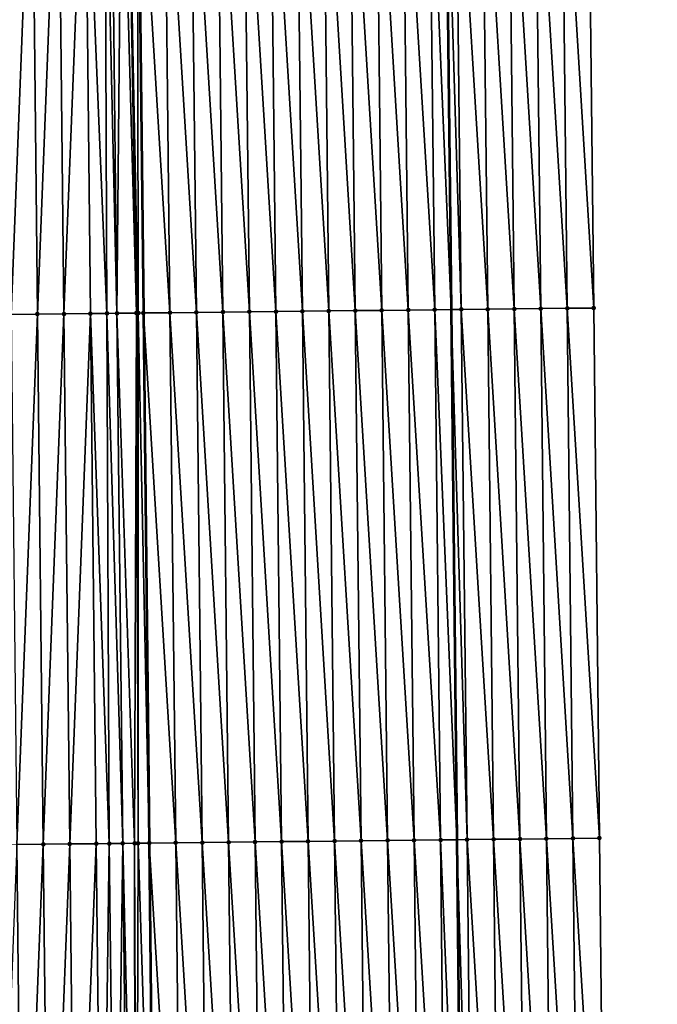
# Model space of a CAD drawing. Header units: feet. Extents: x 2007189 to 2022806, y 818621 to 837694.
# Tile 468 of 656: x 2011358 to 2011382, y 830581 to 830618. Entities that reach past the tile are written whole.
import ezdxf

# ---------------------------------------------------------------- set-up
doc = ezdxf.new("R2010")
doc.units = ezdxf.units.FT
doc.header["$MEASUREMENT"] = 0
for name, color, linetype, lineweight in [('EP_Travel Lane', 172, 'Continuous', 53), ('Road Shots', 141, 'Continuous', 100), ('Road X-Section', 40, 'Continuous', 13), ('STRIPING', 60, 'Continuous', 53)]:
    doc.layers.add(name, color=color, linetype=linetype, lineweight=lineweight)
doc.layers.add('I-77-MM17-21_SB-Surface-Border', color=7, linetype='Continuous')
doc.layers.add('I-77-MM17-21_SB-Surface-TIN', color=7, linetype='Continuous')

msp = doc.modelspace()

# ---------------------------------------------------------------- linework, layer by layer
at = {"layer": 'EP_Travel Lane'}
msp.add_polyline3d([(2011373.067790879, 830707.2196739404, 327.2794187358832), (2011373.247952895, 830687.2209615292, 327.1400246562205), (2011373.434714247, 830667.2401694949, 327.0179395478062), (2011373.652774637, 830647.2416053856, 326.9175127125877), (2011373.87083409, 830627.2431270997, 326.802113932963), (2011374.088894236, 830607.2445853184, 326.6978031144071), (2011374.306953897, 830587.2460880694, 326.5857013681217), (2011374.525012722, 830567.2476674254, 326.4602689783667), (2011374.743072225, 830547.2491845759, 326.3456442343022), (2011374.9611318, 830527.2506951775, 326.2321949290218), (2011375.179191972, 830507.252151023, 326.1282760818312), (2011375.397249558, 830487.2538440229, 325.9829961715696), (2011375.616264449, 830467.2562138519, 325.864873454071), (2011375.83959067, 830447.2579034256, 325.7312671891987), (2011376.062917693, 830427.259521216, 325.6094000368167), (2011376.286244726, 830407.2611380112, 325.4877059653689), (2011376.50957257, 830387.2626822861, 325.3778508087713)], dxfattribs=at)
at = {"layer": 'I-77-MM17-21_SB-Surface-Border', "color": 3, "linetype": 'Continuous', "lineweight": -3}
msp.add_polyline3d([(2011378.43205001, 830707.2721518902, 327.1018280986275), (2011378.623611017, 830687.2734802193, 326.9735307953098), (2011378.819762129, 830667.2998389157, 326.851186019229), (2011379.037806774, 830647.3013364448, 326.7399776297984), (2011379.255851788, 830627.3028000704, 326.6346838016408), (2011379.473897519, 830607.304198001, 326.5408660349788), (2011379.691941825, 830587.3057265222, 326.4242355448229), (2011379.909985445, 830567.3073180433, 326.2966610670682), (2011380.1280294, 830547.3088788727, 326.1743790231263), (2011380.346073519, 830527.3104246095, 326.0547760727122), (2011380.564118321, 830507.3119077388, 325.9460645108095), (2011380.782161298, 830487.3135582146, 325.8081742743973), (2011381.000392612, 830467.3162924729, 325.6890800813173), (2011380.219612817, 830447.306762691, 325.5907225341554), (2011381.438708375, 830427.3195654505, 325.4242892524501), (2011381.657866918, 830407.3211415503, 325.3017839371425), (2011381.877026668, 830387.3226076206, 325.1972433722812)], dxfattribs=at)
at = {"layer": 'I-77-MM17-21_SB-Surface-TIN', "color": 128, "linetype": 'Continuous', "lineweight": -3}
for points in [[(2011357.475219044, 830607.0630610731, 326.764867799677), (2011358.257116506, 830627.0723247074, 326.9007174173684), (2011357.257174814, 830627.0615255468, 326.8827072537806)], [(2011357.475219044, 830607.0630610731, 326.764867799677), (2011358.475160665, 830607.0738668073, 326.7817320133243), (2011358.257116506, 830627.0723247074, 326.9007174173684)], [(2011358.475160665, 830607.0738668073, 326.7817320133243), (2011359.257058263, 830627.0831180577, 326.9197412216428), (2011358.257116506, 830627.0723247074, 326.9007174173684)], [(2011358.475160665, 830607.0738668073, 326.7817320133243), (2011359.475102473, 830607.08465543, 326.8015813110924), (2011359.257058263, 830627.0831180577, 326.9197412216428)], [(2011359.475102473, 830607.08465543, 326.8015813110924), (2011360.256999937, 830627.0939188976, 326.937458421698), (2011359.257058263, 830627.0831180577, 326.9197412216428)], [(2011359.475102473, 830607.08465543, 326.8015813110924), (2011360.475044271, 830607.0954449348, 326.8212767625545), (2011360.256999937, 830627.0939188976, 326.937458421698)], [(2011361.099064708, 830607.1021860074, 326.8322056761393), (2011361.020998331, 830627.1021835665, 326.9488386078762), (2011360.256999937, 830627.0939188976, 326.937458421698)], [(2011360.475044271, 830607.0954449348, 326.8212767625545), (2011361.099064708, 830607.1021860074, 326.8322056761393), (2011360.256999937, 830627.0939188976, 326.937458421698)], [(2011361.4749858, 830607.1062590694, 326.8366755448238), (2011361.256941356, 830627.1047431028, 326.9510995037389), (2011361.020998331, 830627.1021835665, 326.9488386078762)], [(2011361.099064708, 830607.1021860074, 326.8322056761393), (2011361.4749858, 830607.1062590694, 326.8366755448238), (2011361.020998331, 830627.1021835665, 326.9488386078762)], [(2011361.4749858, 830607.1062590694, 326.8366755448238), (2011361.664579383, 830627.1091769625, 326.9529549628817), (2011361.256941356, 830627.1047431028, 326.9510995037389)], [(2011361.4749858, 830607.1062590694, 326.8366755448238), (2011362.212332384, 830607.1142770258, 326.8404034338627), (2011361.664579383, 830627.1091769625, 326.9529549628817)], [(2011362.212332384, 830607.1142770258, 326.8404034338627), (2011361.878757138, 830627.1115113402, 326.9530966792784), (2011361.664579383, 830627.1091769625, 326.9529549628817)], [(2011362.276423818, 830607.1149754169, 326.8404734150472), (2011362.256874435, 830627.1156416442, 326.9517582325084), (2011361.878757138, 830627.1115113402, 326.9530966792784)], [(2011362.212332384, 830607.1142770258, 326.8404034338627), (2011362.276423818, 830607.1149754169, 326.8404734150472), (2011361.878757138, 830627.1115113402, 326.9530966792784)], [(2011363.474866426, 830607.1281105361, 326.8285359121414), (2011363.256821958, 830627.1265967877, 326.9425712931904), (2011362.256874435, 830627.1156416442, 326.9517582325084)], [(2011363.474866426, 830607.1281105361, 326.8285359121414), (2011362.256874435, 830627.1156416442, 326.9517582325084), (2011362.474919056, 830607.11714127, 326.8401857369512)], [(2011362.276423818, 830607.1149754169, 326.8404734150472), (2011362.474919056, 830607.11714127, 326.8401857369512), (2011362.256874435, 830627.1156416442, 326.9517582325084)], [(2011364.474805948, 830607.1391087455, 326.8118225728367), (2011364.256761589, 830627.1375849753, 326.9276054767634), (2011363.256821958, 830627.1265967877, 326.9425712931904)], [(2011363.474866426, 830607.1281105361, 326.8285359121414), (2011364.474805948, 830607.1391087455, 326.8118225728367), (2011363.256821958, 830627.1265967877, 326.9425712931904)], [(2011365.474745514, 830607.1501029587, 326.7958063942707), (2011365.256701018, 830627.1485918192, 326.9093849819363), (2011364.256761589, 830627.1375849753, 326.9276054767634)], [(2011364.474805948, 830607.1391087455, 326.8118225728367), (2011365.474745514, 830607.1501029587, 326.7958063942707), (2011364.256761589, 830627.1375849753, 326.9276054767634)], [(2011366.474685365, 830607.1610709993, 326.784355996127), (2011366.256640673, 830627.1595778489, 326.894795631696), (2011365.256701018, 830627.1485918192, 326.9093849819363)], [(2011365.474745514, 830607.1501029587, 326.7958063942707), (2011366.474685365, 830607.1610709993, 326.784355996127), (2011365.256701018, 830627.1485918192, 326.9093849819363)], [(2011367.474625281, 830607.1720331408, 326.773934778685), (2011367.256580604, 830627.1705385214, 326.884629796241), (2011366.256640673, 830627.1595778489, 326.894795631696)], [(2011366.474685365, 830607.1610709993, 326.784355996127), (2011367.474625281, 830607.1720331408, 326.773934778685), (2011366.256640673, 830627.1595778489, 326.894795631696)], [(2011368.474565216, 830607.1829934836, 326.7638272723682), (2011368.256520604, 830627.1814929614, 326.8755512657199), (2011367.256580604, 830627.1705385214, 326.884629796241)], [(2011367.474625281, 830607.1720331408, 326.773934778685), (2011368.474565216, 830607.1829934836, 326.7638272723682), (2011367.256580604, 830627.1705385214, 326.884629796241)], [(2011369.474505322, 830607.1939381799, 326.7564493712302), (2011369.256460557, 830627.19245174, 326.8657158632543), (2011368.256520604, 830627.1814929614, 326.8755512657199)], [(2011368.474565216, 830607.1829934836, 326.7638272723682), (2011369.474505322, 830607.1939381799, 326.7564493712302), (2011368.256520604, 830627.1814929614, 326.8755512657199)], [(2011370.474445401, 830607.2048853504, 326.7486398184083), (2011370.256400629, 830627.2033994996, 326.8578027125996), (2011369.256460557, 830627.19245174, 326.8657158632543)], [(2011369.474505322, 830607.1939381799, 326.7564493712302), (2011370.474445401, 830607.2048853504, 326.7486398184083), (2011369.256460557, 830627.19245174, 326.8657158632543)], [(2011371.474385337, 830607.2158456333, 326.7385428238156), (2011371.256340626, 830627.2143542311, 326.8486733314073), (2011370.256400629, 830627.2033994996, 326.8578027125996)], [(2011370.474445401, 830607.2048853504, 326.7486398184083), (2011371.474385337, 830607.2158456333, 326.7385428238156), (2011370.256400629, 830627.2033994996, 326.8578027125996)], [(2011372.474325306, 830607.2268029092, 326.7289703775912), (2011372.256280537, 830627.2253167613, 326.8381834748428), (2011371.256340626, 830627.2143542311, 326.8486733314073)], [(2011371.474385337, 830607.2158456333, 326.7385428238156), (2011372.474325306, 830607.2268029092, 326.7289703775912), (2011371.256340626, 830627.2143542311, 326.8486733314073)], [(2011373.474264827, 830607.237801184, 326.712245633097), (2011373.256220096, 830627.236311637, 326.8220508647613), (2011372.256280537, 830627.2253167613, 326.8381834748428)], [(2011372.474325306, 830607.2268029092, 326.7289703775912), (2011373.474264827, 830607.237801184, 326.712245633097), (2011372.256280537, 830627.2253167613, 326.8381834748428)], [(2011373.256220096, 830627.236311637, 326.8220508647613), (2011374.088894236, 830607.2445853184, 326.6978031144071), (2011373.87083409, 830627.2431270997, 326.802113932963)], [(2011373.474264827, 830607.237801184, 326.712245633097), (2011374.088894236, 830607.2445853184, 326.6978031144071), (2011373.256220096, 830627.236311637, 326.8220508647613)], [(2011374.474203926, 830607.248838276, 326.6887491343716), (2011374.256158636, 830627.2473999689, 326.7896147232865), (2011373.87083409, 830627.2431270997, 326.802113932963)], [(2011374.474203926, 830607.248838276, 326.6887491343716), (2011373.87083409, 830627.2431270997, 326.802113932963), (2011374.088894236, 830607.2445853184, 326.6978031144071)], [(2011375.474142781, 830607.2598977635, 326.6613457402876), (2011375.256097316, 830627.2584754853, 326.7594142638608), (2011374.256158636, 830627.2473999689, 326.7896147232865)], [(2011374.474203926, 830607.248838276, 326.6887491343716), (2011375.474142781, 830607.2598977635, 326.6613457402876), (2011374.256158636, 830627.2473999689, 326.7896147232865)], [(2011376.474081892, 830607.2709336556, 326.6380586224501), (2011376.256036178, 830627.2695342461, 326.7321368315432), (2011375.256097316, 830627.2584754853, 326.7594142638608)], [(2011375.474142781, 830607.2598977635, 326.6613457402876), (2011376.474081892, 830607.2709336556, 326.6380586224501), (2011375.256097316, 830627.2584754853, 326.7594142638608)], [(2011377.474020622, 830607.2820045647, 326.6086627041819), (2011377.255975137, 830627.2805841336, 326.7064073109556), (2011376.256036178, 830627.2695342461, 326.7321368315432)], [(2011376.474081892, 830607.2709336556, 326.6380586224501), (2011377.474020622, 830607.2820045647, 326.6086627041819), (2011376.256036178, 830627.2695342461, 326.7321368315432)], [(2011378.473958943, 830607.2931129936, 326.5727214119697), (2011378.255913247, 830627.2917118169, 326.6671062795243), (2011377.255975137, 830627.2805841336, 326.7064073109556)], [(2011377.474020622, 830607.2820045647, 326.6086627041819), (2011378.473958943, 830607.2931129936, 326.5727214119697), (2011377.255975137, 830627.2805841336, 326.7064073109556)], [(2011379.473897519, 830607.304198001, 326.5408660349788), (2011379.255851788, 830627.3028000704, 326.6346838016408), (2011378.255913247, 830627.2917118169, 326.6671062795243)], [(2011378.473958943, 830607.2931129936, 326.5727214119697), (2011379.473897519, 830607.304198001, 326.5408660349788), (2011378.255913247, 830627.2917118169, 326.6671062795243)], [(2011357.693264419, 830587.0644916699, 326.665338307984), (2011358.475160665, 830607.0738668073, 326.7817320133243), (2011357.475219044, 830607.0630610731, 326.764867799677)], [(2011357.693264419, 830587.0644916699, 326.665338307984), (2011358.693206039, 830587.075297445, 326.682194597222), (2011358.475160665, 830607.0738668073, 326.7817320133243)], [(2011358.693206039, 830587.075297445, 326.682194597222), (2011359.475102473, 830607.08465543, 326.8015813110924), (2011358.475160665, 830607.0738668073, 326.7817320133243)], [(2011358.693206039, 830587.075297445, 326.682194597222), (2011359.693147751, 830587.0860948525, 326.7005105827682), (2011359.475102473, 830607.08465543, 326.8015813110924)], [(2011359.693147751, 830587.0860948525, 326.7005105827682), (2011360.475044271, 830607.0954449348, 326.8212767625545), (2011359.475102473, 830607.08465543, 326.8015813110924)], [(2011359.693147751, 830587.0860948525, 326.7005105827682), (2011360.693089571, 830587.0968823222, 326.72056023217), (2011360.475044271, 830607.0954449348, 326.8212767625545)], [(2011361.181640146, 830587.1021592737, 326.7292361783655), (2011361.099064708, 830607.1021860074, 326.8322056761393), (2011360.475044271, 830607.0954449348, 326.8212767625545)], [(2011360.693089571, 830587.0968823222, 326.72056023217), (2011361.181640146, 830587.1021592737, 326.7292361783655), (2011360.475044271, 830607.0954449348, 326.8212767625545)], [(2011361.693031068, 830587.1076994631, 326.7354337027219), (2011361.4749858, 830607.1062590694, 326.8366755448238), (2011361.099064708, 830607.1021860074, 326.8322056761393)], [(2011361.181640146, 830587.1021592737, 326.7292361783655), (2011361.693031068, 830587.1076994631, 326.7354337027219), (2011361.099064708, 830607.1021860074, 326.8322056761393)], [(2011362.141964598, 830587.112576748, 326.7384790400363), (2011362.212332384, 830607.1142770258, 326.8404034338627), (2011361.4749858, 830607.1062590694, 326.8366755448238)], [(2011361.693031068, 830587.1076994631, 326.7354337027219), (2011362.141964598, 830587.112576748, 326.7384790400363), (2011361.4749858, 830607.1062590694, 326.8366755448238)], [(2011362.141964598, 830587.112576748, 326.7384790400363), (2011362.274623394, 830587.1140218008, 326.7387114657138), (2011362.212332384, 830607.1142770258, 326.8404034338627)], [(2011362.274623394, 830587.1140218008, 326.7387114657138), (2011362.276423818, 830607.1149754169, 326.8404734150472), (2011362.212332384, 830607.1142770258, 326.8404034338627)], [(2011362.274623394, 830587.1140218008, 326.7387114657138), (2011362.692964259, 830587.1185874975, 326.7379254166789), (2011362.276423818, 830607.1149754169, 326.8404734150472)], [(2011362.276423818, 830607.1149754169, 326.8404734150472), (2011362.692964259, 830587.1185874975, 326.7379254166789), (2011362.474919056, 830607.11714127, 326.8401857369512)], [(2011363.692911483, 830587.129570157, 326.7239382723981), (2011363.474866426, 830607.1281105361, 326.8285359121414), (2011362.474919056, 830607.11714127, 326.8401857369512)], [(2011363.692911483, 830587.129570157, 326.7239382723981), (2011362.474919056, 830607.11714127, 326.8401857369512), (2011362.692964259, 830587.1185874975, 326.7379254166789)], [(2011364.692850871, 830587.1405808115, 326.7050530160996), (2011364.474805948, 830607.1391087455, 326.8118225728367), (2011363.474866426, 830607.1281105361, 326.8285359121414)], [(2011363.692911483, 830587.129570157, 326.7239382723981), (2011364.692850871, 830587.1405808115, 326.7050530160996), (2011363.474866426, 830607.1281105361, 326.8285359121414)], [(2011365.692790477, 830587.151571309, 326.6896842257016), (2011365.474745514, 830607.1501029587, 326.7958063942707), (2011364.474805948, 830607.1391087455, 326.8118225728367)], [(2011364.692850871, 830587.1405808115, 326.7050530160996), (2011365.692790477, 830587.151571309, 326.6896842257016), (2011364.474805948, 830607.1391087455, 326.8118225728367)], [(2011366.69273018, 830587.1625529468, 326.6758609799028), (2011366.474685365, 830607.1610709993, 326.784355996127), (2011365.474745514, 830607.1501029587, 326.7958063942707)], [(2011365.692790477, 830587.151571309, 326.6896842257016), (2011366.69273018, 830587.1625529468, 326.6758609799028), (2011365.474745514, 830607.1501029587, 326.7958063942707)], [(2011367.692669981, 830587.1735256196, 326.6636017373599), (2011367.474625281, 830607.1720331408, 326.773934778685), (2011366.474685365, 830607.1610709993, 326.784355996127)], [(2011366.69273018, 830587.1625529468, 326.6758609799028), (2011367.692669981, 830587.1735256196, 326.6636017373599), (2011366.474685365, 830607.1610709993, 326.784355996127)], [(2011368.692609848, 830587.1844921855, 326.6524078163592), (2011368.474565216, 830607.1829934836, 326.7638272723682), (2011367.474625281, 830607.1720331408, 326.773934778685)], [(2011367.692669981, 830587.1735256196, 326.6636017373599), (2011368.692609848, 830587.1844921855, 326.6524078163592), (2011367.474625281, 830607.1720331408, 326.773934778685)], [(2011369.692549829, 830587.19544836, 326.643026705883), (2011369.474505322, 830607.1939381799, 326.7564493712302), (2011368.474565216, 830607.1829934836, 326.7638272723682)], [(2011368.692609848, 830587.1844921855, 326.6524078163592), (2011369.692549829, 830587.19544836, 326.643026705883), (2011368.474565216, 830607.1829934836, 326.7638272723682)], [(2011370.69248979, 830587.2064063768, 326.6333241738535), (2011370.474445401, 830607.2048853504, 326.7486398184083), (2011369.474505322, 830607.1939381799, 326.7564493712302)], [(2011369.692549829, 830587.19544836, 326.643026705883), (2011370.69248979, 830587.2064063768, 326.6333241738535), (2011369.474505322, 830607.1939381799, 326.7564493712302)], [(2011371.692429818, 830587.2173581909, 326.624703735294), (2011371.474385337, 830607.2158456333, 326.7385428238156), (2011370.474445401, 830607.2048853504, 326.7486398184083)], [(2011370.69248979, 830587.2064063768, 326.6333241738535), (2011371.692429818, 830587.2173581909, 326.624703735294), (2011370.474445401, 830607.2048853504, 326.7486398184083)], [(2011372.692369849, 830587.2283097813, 326.6161223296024), (2011372.474325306, 830607.2268029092, 326.7289703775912), (2011371.474385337, 830607.2158456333, 326.7385428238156)], [(2011371.692429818, 830587.2173581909, 326.624703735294), (2011372.692369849, 830587.2283097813, 326.6161223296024), (2011371.474385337, 830607.2158456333, 326.7385428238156)], [(2011373.692309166, 830587.2393268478, 326.5961185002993), (2011373.474264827, 830607.237801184, 326.712245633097), (2011372.474325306, 830607.2268029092, 326.7289703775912)], [(2011372.692369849, 830587.2283097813, 326.6161223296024), (2011373.692309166, 830587.2393268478, 326.5961185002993), (2011372.474325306, 830607.2268029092, 326.7289703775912)], [(2011373.474264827, 830607.237801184, 326.712245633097), (2011374.306953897, 830587.2460880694, 326.5857013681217), (2011374.088894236, 830607.2445853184, 326.6978031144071)], [(2011373.692309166, 830587.2393268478, 326.5961185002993), (2011374.306953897, 830587.2460880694, 326.5857013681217), (2011373.474264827, 830607.237801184, 326.712245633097)], [(2011374.692248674, 830587.250326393, 326.5791713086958), (2011374.474203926, 830607.248838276, 326.6887491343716), (2011374.088894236, 830607.2445853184, 326.6978031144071)], [(2011374.692248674, 830587.250326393, 326.5791713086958), (2011374.088894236, 830607.2445853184, 326.6978031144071), (2011374.306953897, 830587.2460880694, 326.5857013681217)], [(2011375.692187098, 830587.2614253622, 326.5448794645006), (2011375.474142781, 830607.2598977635, 326.6613457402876), (2011374.474203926, 830607.248838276, 326.6887491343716)], [(2011374.692248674, 830587.250326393, 326.5791713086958), (2011375.692187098, 830587.2614253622, 326.5448794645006), (2011374.474203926, 830607.248838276, 326.6887491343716)], [(2011376.692126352, 830587.2724481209, 326.5238826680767), (2011376.474081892, 830607.2709336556, 326.6380586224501), (2011375.474142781, 830607.2598977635, 326.6613457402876)], [(2011375.692187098, 830587.2614253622, 326.5448794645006), (2011376.692126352, 830587.2724481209, 326.5238826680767), (2011375.474142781, 830607.2598977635, 326.6613457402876)], [(2011377.692064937, 830587.2835323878, 326.4921556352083), (2011377.474020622, 830607.2820045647, 326.6086627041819), (2011376.474081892, 830607.2709336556, 326.6380586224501)], [(2011376.692126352, 830587.2724481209, 326.5238826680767), (2011377.692064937, 830587.2835323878, 326.4921556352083), (2011376.474081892, 830607.2709336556, 326.6380586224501)], [(2011378.692003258, 830587.2946407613, 326.4562231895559), (2011378.473958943, 830607.2931129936, 326.5727214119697), (2011377.474020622, 830607.2820045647, 326.6086627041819)], [(2011377.692064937, 830587.2835323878, 326.4921556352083), (2011378.692003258, 830587.2946407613, 326.4562231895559), (2011377.474020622, 830607.2820045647, 326.6086627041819)], [(2011379.691941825, 830587.3057265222, 326.4242355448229), (2011379.473897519, 830607.304198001, 326.5408660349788), (2011378.473958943, 830607.2931129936, 326.5727214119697)], [(2011378.692003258, 830587.2946407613, 326.4562231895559), (2011379.691941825, 830587.3057265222, 326.4242355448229), (2011378.473958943, 830607.2931129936, 326.5727214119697)], [(2011356.911366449, 830567.0552745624, 326.5213678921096), (2011357.911308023, 830567.0660846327, 326.5374765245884), (2011357.693264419, 830587.0644916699, 326.665338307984)], [(2011357.911308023, 830567.0660846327, 326.5374765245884), (2011358.693206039, 830587.075297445, 326.682194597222), (2011357.693264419, 830587.0644916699, 326.665338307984)], [(2011357.911308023, 830567.0660846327, 326.5374765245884), (2011358.911249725, 830567.0768828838, 326.5556469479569), (2011358.693206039, 830587.075297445, 326.682194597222)], [(2011358.911249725, 830567.0768828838, 326.5556469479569), (2011359.693147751, 830587.0860948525, 326.7005105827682), (2011358.693206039, 830587.075297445, 326.682194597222)], [(2011358.911249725, 830567.0768828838, 326.5556469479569), (2011359.911191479, 830567.0876764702, 326.574631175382), (2011359.693147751, 830587.0860948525, 326.7005105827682)], [(2011359.911191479, 830567.0876764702, 326.574631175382), (2011360.693089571, 830587.0968823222, 326.72056023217), (2011359.693147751, 830587.0860948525, 326.7005105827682)], [(2011359.911191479, 830567.0876764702, 326.574631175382), (2011360.911133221, 830567.098471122, 326.5934295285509), (2011360.693089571, 830587.0968823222, 326.72056023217)], [(2011360.911133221, 830567.098471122, 326.5934295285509), (2011361.181640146, 830587.1021592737, 326.7292361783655), (2011360.693089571, 830587.0968823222, 326.72056023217)], [(2011360.911133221, 830567.098471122, 326.5934295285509), (2011361.415069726, 830567.1039084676, 326.6033900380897), (2011361.181640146, 830587.1021592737, 326.7292361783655)], [(2011361.415069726, 830567.1039084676, 326.6033900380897), (2011361.693031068, 830587.1076994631, 326.7354337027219), (2011361.181640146, 830587.1021592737, 326.7292361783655)], [(2011361.415069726, 830567.1039084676, 326.6033900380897), (2011361.911074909, 830567.1092706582, 326.6113757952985), (2011361.693031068, 830587.1076994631, 326.7354337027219)], [(2011362.16597807, 830567.112041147, 326.6128994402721), (2011362.141964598, 830587.112576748, 326.7384790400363), (2011361.693031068, 830587.1076994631, 326.7354337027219)], [(2011361.911074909, 830567.1092706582, 326.6113757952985), (2011362.16597807, 830567.112041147, 326.6128994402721), (2011361.693031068, 830587.1076994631, 326.7354337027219)], [(2011362.212832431, 830567.1125517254, 326.6129478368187), (2011362.274623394, 830587.1140218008, 326.7387114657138), (2011362.141964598, 830587.112576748, 326.7384790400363)], [(2011362.16597807, 830567.112041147, 326.6128994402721), (2011362.212832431, 830567.1125517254, 326.6129478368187), (2011362.141964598, 830587.112576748, 326.7384790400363)], [(2011362.212832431, 830567.1125517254, 326.6129478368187), (2011362.911007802, 830567.1201859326, 326.6091170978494), (2011362.274623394, 830587.1140218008, 326.7387114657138)], [(2011362.274623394, 830587.1140218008, 326.7387114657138), (2011362.911007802, 830567.1201859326, 326.6091170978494), (2011362.692964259, 830587.1185874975, 326.7379254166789)], [(2011363.91095538, 830567.1311362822, 326.6007680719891), (2011363.692911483, 830587.129570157, 326.7239382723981), (2011362.692964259, 830587.1185874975, 326.7379254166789)], [(2011363.91095538, 830567.1311362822, 326.6007680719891), (2011362.692964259, 830587.1185874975, 326.7379254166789), (2011362.911007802, 830567.1201859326, 326.6091170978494)], [(2011364.910894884, 830567.1421362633, 326.5837464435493), (2011364.692850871, 830587.1405808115, 326.7050530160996), (2011363.692911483, 830587.129570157, 326.7239382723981)], [(2011363.91095538, 830567.1311362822, 326.6007680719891), (2011364.910894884, 830567.1421362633, 326.5837464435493), (2011363.692911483, 830587.129570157, 326.7239382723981)], [(2011365.910834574, 830567.15311907, 326.569720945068), (2011365.692790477, 830587.151571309, 326.6896842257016), (2011364.692850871, 830587.1405808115, 326.7050530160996)], [(2011364.910894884, 830567.1421362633, 326.5837464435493), (2011365.910834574, 830567.15311907, 326.569720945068), (2011364.692850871, 830587.1405808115, 326.7050530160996)], [(2011366.91077442, 830567.1640875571, 326.55819352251), (2011366.69273018, 830587.1625529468, 326.6758609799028), (2011365.692790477, 830587.151571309, 326.6896842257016)], [(2011365.910834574, 830567.15311907, 326.569720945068), (2011366.91077442, 830567.1640875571, 326.55819352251), (2011365.692790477, 830587.151571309, 326.6896842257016)], [(2011367.910714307, 830567.1750523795, 326.5473053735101), (2011367.692669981, 830587.1735256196, 326.6636017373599), (2011366.69273018, 830587.1625529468, 326.6758609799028)], [(2011366.91077442, 830567.1640875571, 326.55819352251), (2011367.910714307, 830567.1750523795, 326.5473053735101), (2011366.69273018, 830587.1625529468, 326.6758609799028)], [(2011368.910654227, 830567.1860141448, 326.5369505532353), (2011368.692609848, 830587.1844921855, 326.6524078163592), (2011367.692669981, 830587.1735256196, 326.6636017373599)], [(2011367.910714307, 830567.1750523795, 326.5473053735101), (2011368.910654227, 830567.1860141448, 326.5369505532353), (2011367.692669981, 830587.1735256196, 326.6636017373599)], [(2011369.910594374, 830567.1969550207, 326.5302399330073), (2011369.692549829, 830587.19544836, 326.643026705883), (2011368.692609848, 830587.1844921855, 326.6524078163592)], [(2011368.910654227, 830567.1860141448, 326.5369505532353), (2011369.910594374, 830567.1969550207, 326.5302399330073), (2011368.692609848, 830587.1844921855, 326.6524078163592)], [(2011370.910534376, 830567.2079092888, 326.5211930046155), (2011370.69248979, 830587.2064063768, 326.6333241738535), (2011369.692549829, 830587.19544836, 326.643026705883)], [(2011369.910594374, 830567.1969550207, 326.5302399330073), (2011370.910534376, 830567.2079092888, 326.5211930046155), (2011369.692549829, 830587.19544836, 326.643026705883)], [(2011371.91047402, 830567.2188963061, 326.5064329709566), (2011371.692429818, 830587.2173581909, 326.624703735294), (2011370.69248979, 830587.2064063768, 326.6333241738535)], [(2011370.910534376, 830567.2079092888, 326.5211930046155), (2011371.91047402, 830567.2188963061, 326.5064329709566), (2011370.69248979, 830587.2064063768, 326.6333241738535)], [(2011372.910413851, 830567.2298662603, 326.4946495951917), (2011372.692369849, 830587.2283097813, 326.6161223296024), (2011371.692429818, 830587.2173581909, 326.624703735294)], [(2011371.91047402, 830567.2188963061, 326.5064329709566), (2011372.910413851, 830567.2298662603, 326.4946495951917), (2011371.692429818, 830587.2173581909, 326.624703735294)], [(2011373.910353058, 830567.2408933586, 326.4728973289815), (2011373.692309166, 830587.2393268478, 326.5961185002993), (2011372.692369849, 830587.2283097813, 326.6161223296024)], [(2011372.910413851, 830567.2298662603, 326.4946495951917), (2011373.910353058, 830567.2408933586, 326.4728973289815), (2011372.692369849, 830587.2283097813, 326.6161223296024)], [(2011373.692309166, 830587.2393268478, 326.5961185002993), (2011374.525012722, 830567.2476674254, 326.4602689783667), (2011374.306953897, 830587.2460880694, 326.5857013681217)], [(2011373.910353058, 830567.2408933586, 326.4728973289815), (2011374.525012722, 830567.2476674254, 326.4602689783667), (2011373.692309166, 830587.2393268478, 326.5961185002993)], [(2011374.910292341, 830567.2519135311, 326.4523533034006), (2011374.692248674, 830587.250326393, 326.5791713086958), (2011374.306953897, 830587.2460880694, 326.5857013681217)], [(2011374.910292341, 830567.2519135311, 326.4523533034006), (2011374.306953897, 830587.2460880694, 326.5857013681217), (2011374.525012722, 830567.2476674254, 326.4602689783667)], [(2011375.910231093, 830567.2629824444, 326.4233063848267), (2011375.692187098, 830587.2614253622, 326.5448794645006), (2011374.692248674, 830587.250326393, 326.5791713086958)], [(2011374.910292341, 830567.2519135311, 326.4523533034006), (2011375.910231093, 830567.2629824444, 326.4233063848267), (2011374.692248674, 830587.250326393, 326.5791713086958)], [(2011376.910169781, 830567.2740571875, 326.3932424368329), (2011376.692126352, 830587.2724481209, 326.5238826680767), (2011375.692187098, 830587.2614253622, 326.5448794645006)], [(2011375.910231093, 830567.2629824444, 326.4233063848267), (2011376.910169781, 830567.2740571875, 326.3932424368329), (2011375.692187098, 830587.2614253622, 326.5448794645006)], [(2011377.910108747, 830567.2851064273, 326.3676275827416), (2011377.692064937, 830587.2835323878, 326.4921556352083), (2011376.692126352, 830587.2724481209, 326.5238826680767)], [(2011376.910169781, 830567.2740571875, 326.3932424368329), (2011377.910108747, 830567.2851064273, 326.3676275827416), (2011376.692126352, 830587.2724481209, 326.5238826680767)], [(2011378.91004698, 830567.29622283, 326.3302960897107), (2011378.692003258, 830587.2946407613, 326.4562231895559), (2011377.692064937, 830587.2835323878, 326.4921556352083)], [(2011377.910108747, 830567.2851064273, 326.3676275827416), (2011378.91004698, 830567.29622283, 326.3302960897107), (2011377.692064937, 830587.2835323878, 326.4921556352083)], [(2011379.909985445, 830567.3073180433, 326.2966610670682), (2011379.691941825, 830587.3057265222, 326.4242355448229), (2011378.692003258, 830587.2946407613, 326.4562231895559)], [(2011378.91004698, 830567.29622283, 326.3302960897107), (2011379.909985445, 830567.3073180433, 326.2966610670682), (2011378.692003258, 830587.2946407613, 326.4562231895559)]]:
    msp.add_3dface(points, dxfattribs=at)
at = {"layer": 'Road Shots', "lineweight": 100}
for p in [(2011358.475160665, 830607.0738668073, 326.7817320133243), (2011359.475102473, 830607.08465543, 326.8015813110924), (2011360.475044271, 830607.0954449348, 326.8212767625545), (2011361.099064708, 830607.1021860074, 326.8322056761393), (2011361.4749858, 830607.1062590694, 326.8366755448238), (2011362.212332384, 830607.1142770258, 326.8404034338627), (2011362.276423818, 830607.1149754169, 326.8404734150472), (2011362.474926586, 830607.1171413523, 326.8401857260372), (2011363.474866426, 830607.1281105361, 326.8285359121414), (2011364.474805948, 830607.1391087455, 326.8118225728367), (2011365.474745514, 830607.1501029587, 326.7958063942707), (2011366.474685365, 830607.1610709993, 326.784355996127), (2011367.474625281, 830607.1720331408, 326.773934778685), (2011368.474565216, 830607.1829934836, 326.7638272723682), (2011369.474505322, 830607.1939381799, 326.7564493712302), (2011370.474445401, 830607.2048853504, 326.7486398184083), (2011371.474385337, 830607.2158456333, 326.7385428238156), (2011372.474325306, 830607.2268029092, 326.7289703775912), (2011373.474264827, 830607.237801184, 326.712245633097), (2011374.474203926, 830607.248838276, 326.6887491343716), (2011375.474142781, 830607.2598977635, 326.6613457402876), (2011376.474081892, 830607.2709336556, 326.6380586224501), (2011377.474020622, 830607.2820045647, 326.6086627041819), (2011378.473958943, 830607.2931129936, 326.5727214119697), (2011379.473897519, 830607.304198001, 326.5408660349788), (2011358.693206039, 830587.075297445, 326.682194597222), (2011359.693147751, 830587.0860948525, 326.7005105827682), (2011360.693089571, 830587.0968823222, 326.72056023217), (2011361.181640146, 830587.1021592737, 326.7292361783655), (2011361.693031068, 830587.1076994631, 326.7354337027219), (2011362.141964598, 830587.112576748, 326.7384790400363), (2011362.274623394, 830587.1140218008, 326.7387114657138), (2011362.692971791, 830587.1185875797, 326.7379254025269), (2011363.692911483, 830587.129570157, 326.7239382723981), (2011364.692850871, 830587.1405808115, 326.7050530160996), (2011365.692790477, 830587.151571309, 326.6896842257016), (2011366.69273018, 830587.1625529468, 326.6758609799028), (2011367.692669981, 830587.1735256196, 326.6636017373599), (2011368.692609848, 830587.1844921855, 326.6524078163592), (2011369.692549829, 830587.19544836, 326.643026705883), (2011370.69248979, 830587.2064063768, 326.6333241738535), (2011371.692429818, 830587.2173581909, 326.624703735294), (2011372.692369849, 830587.2283097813, 326.6161223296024), (2011373.692309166, 830587.2393268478, 326.5961185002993), (2011374.692248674, 830587.250326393, 326.5791713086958), (2011375.692187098, 830587.2614253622, 326.5448794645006), (2011376.692126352, 830587.2724481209, 326.5238826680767), (2011377.692064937, 830587.2835323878, 326.4921556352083), (2011378.692003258, 830587.2946407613, 326.4562231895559), (2011379.691941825, 830587.3057265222, 326.4242355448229)]:
    msp.add_point(p, dxfattribs=at)
at = {"layer": 'Road X-Section', "extrusion": (-0.01090222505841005, 0.9999241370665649, 0.005732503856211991), "elevation": 808617.6520858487, "flags": 128}
msp.add_lwpolyline([(-2020272.950425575, -4309.058438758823), (-2020273.548442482, -4309.051393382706), (-2020274.524818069, -4309.029930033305), (-2020274.548189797, -4309.029215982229), (-2020275.548189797, -4309.001188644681), (-2020276.548189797, -4308.984361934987), (-2020277.548189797, -4308.973107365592), (-2020278.548189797, -4308.960403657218), (-2020279.548189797, -4308.946900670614), (-2020280.548189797, -4308.932610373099), (-2020281.548189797, -4308.91765737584), (-2020282.548189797, -4308.902600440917), (-2020283.548189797, -4308.888766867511), (-2020284.548189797, -4308.873158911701), (-2020285.548189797, -4308.854094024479), (-2020286.548189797, -4308.834035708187), (-2020287.548189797, -4308.813423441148), (-2020288.548189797, -4308.79631923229), (-2020289.548189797, -4308.782927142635), (-2020290.548189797, -4308.766565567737), (-2020291.548189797, -4308.746304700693), (-2020292.548189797, -4308.725755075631), (-2020293.548189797, -4308.709737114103), (-2020294.548189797, -4308.692872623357), (-2020295.548189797, -4308.67302299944), (-2020296.548189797, -4308.653327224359), (-2020297.17224664, -4308.642398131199), (-2020297.548189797, -4308.637928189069), (-2020298.285579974, -4308.634200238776), (-2020298.349675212, -4308.634130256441), (-2020298.548189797, -4308.634417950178), (-2020299.548189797, -4308.646067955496), (-2020300.548189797, -4308.662781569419), (-2020301.548189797, -4308.678798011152), (-2020302.548189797, -4308.690248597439), (-2020303.548189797, -4308.700669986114), (-2020304.548189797, -4308.710777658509), (-2020305.548189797, -4308.718155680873), (-2020306.548189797, -4308.725965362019), (-2020307.548189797, -4308.736062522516), (-2020308.548189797, -4308.745635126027), (-2020309.548189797, -4308.76236014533), (-2020310.548189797, -4308.785857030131), (-2020311.548189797, -4308.813260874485), (-2020312.548189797, -4308.836548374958), (-2020313.548189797, -4308.865944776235), (-2020314.548189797, -4308.901886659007), (-2020315.548189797, -4308.93374255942)], dxfattribs=at)
at = {"layer": 'Road X-Section', "extrusion": (-0.01090222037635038, 0.999924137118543, 0.005732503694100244), "elevation": 808597.6615462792, "flags": 128}
msp.add_lwpolyline([(-2020315.544403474, -4308.935646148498), (-2020314.544403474, -4308.90365797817), (-2020313.544403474, -4308.867724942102), (-2020312.544403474, -4308.835997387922), (-2020311.544403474, -4308.815000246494), (-2020310.544403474, -4308.780707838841), (-2020309.544403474, -4308.763760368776), (-2020308.544403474, -4308.743756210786), (-2020307.544403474, -4308.735174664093), (-2020306.544403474, -4308.726554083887), (-2020305.544403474, -4308.716851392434), (-2020304.544403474, -4308.707470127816), (-2020303.544403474, -4308.696276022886), (-2020302.544403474, -4308.684016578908), (-2020301.544403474, -4308.670193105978), (-2020300.544403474, -4308.654824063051), (-2020299.544403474, -4308.635938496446), (-2020298.544403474, -4308.621951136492), (-2020298.126030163, -4308.621165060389), (-2020297.993363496, -4308.621397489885), (-2020297.544403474, -4308.624442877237), (-2020297.032982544, -4308.630640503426), (-2020296.544403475, -4308.639316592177), (-2020295.544403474, -4308.659366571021), (-2020294.544403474, -4308.67768285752), (-2020293.544403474, -4308.694539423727), (-2020292.544403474, -4308.710322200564), (-2020291.544403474, -4308.728986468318), (-2020290.544403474, -4308.746105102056), (-2020289.544403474, -4308.761333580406), (-2020288.544403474, -4308.773585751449), (-2020287.544403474, -4308.789327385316), (-2020286.544403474, -4308.807540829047), (-2020285.544403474, -4308.831674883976), (-2020284.544403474, -4308.858675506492), (-2020283.544403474, -4308.877254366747), (-2020282.544403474, -4308.888875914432), (-2020281.544403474, -4308.899733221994), (-2020280.544403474, -4308.913951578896), (-2020279.544403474, -4308.929740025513), (-2020278.544403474, -4308.947730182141), (-2020277.544403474, -4308.959525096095), (-2020276.544403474, -4308.968837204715), (-2020275.544403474, -4308.981927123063), (-2020274.544403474, -4309.007645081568), (-2020273.544403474, -4309.04240885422), (-2020272.544403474, -4309.080617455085), (-2020271.798982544, -4309.110422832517)], dxfattribs=at)
at = {"layer": 'STRIPING'}
msp.add_polyline3d([(2011361.43284161, 830707.1073025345, 327.4292060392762), (2011361.624402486, 830687.1086446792, 327.2986687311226), (2011361.820785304, 830667.1126322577, 327.1766745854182), (2011362.03882948, 830647.1141726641, 327.057986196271), (2011362.256874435, 830627.1156416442, 326.9517582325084), (2011362.474919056, 830607.11714127, 326.8401857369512), (2011362.692964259, 830587.1185874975, 326.7379254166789), (2011362.911007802, 830567.1201859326, 326.6091170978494), (2011363.129052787, 830547.1216522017, 326.5033587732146), (2011363.34709698, 830527.1231910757, 326.3849394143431), (2011363.565141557, 830507.1246946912, 326.2726676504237), (2011363.783184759, 830487.1263244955, 326.1383836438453), (2011364.001427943, 830467.1279828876, 326.0196252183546), (2011364.220585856, 830447.129616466, 325.8877057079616), (2011364.439743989, 830427.1312301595, 325.7590380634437), (2011364.658902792, 830407.1327826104, 325.6403873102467), (2011364.878062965, 830387.1342100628, 325.5421750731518)], dxfattribs=at)

doc.saveas('drawing.dxf')
